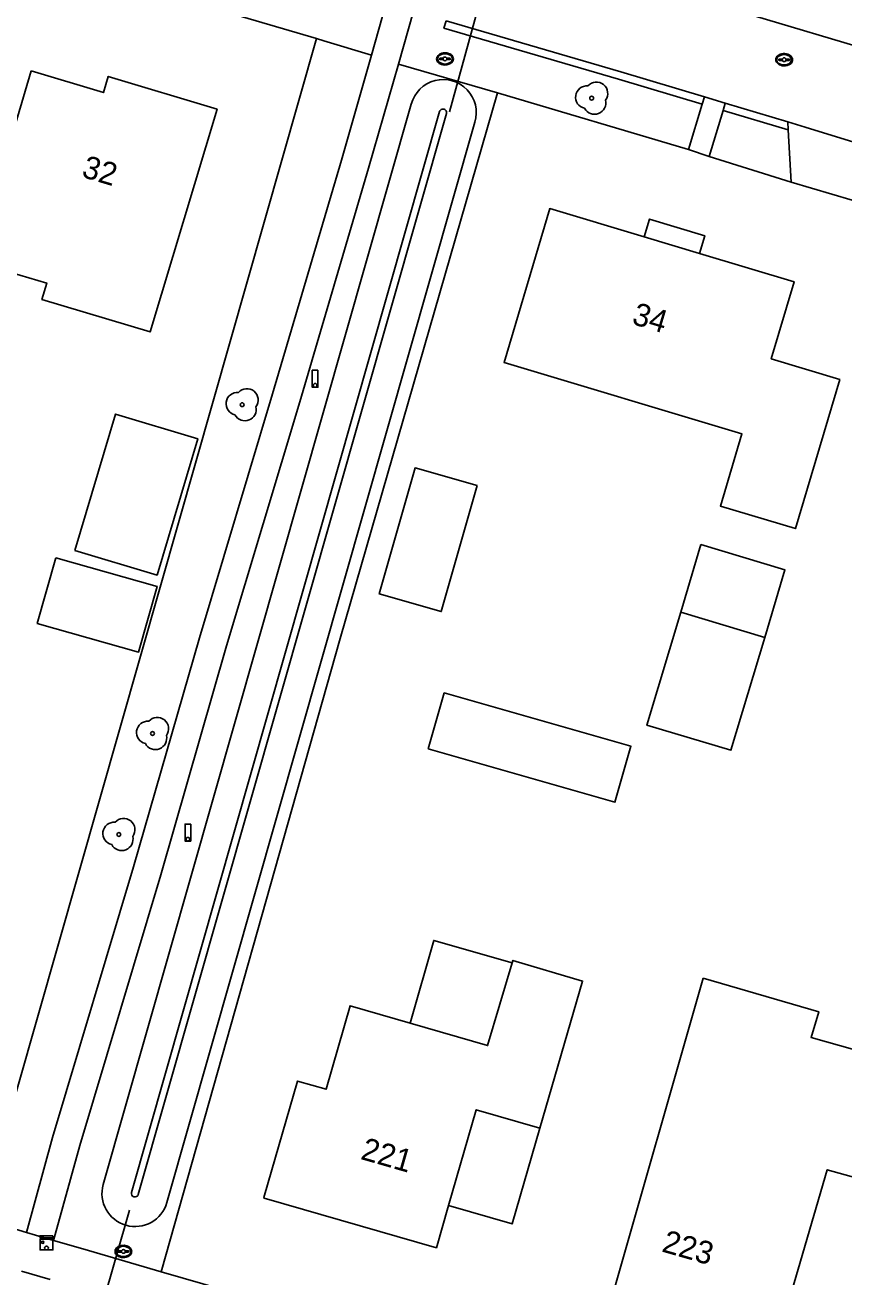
# Model space of a CAD drawing. Extents: x 194485 to 197793, y 468269 to 470822.
# Drawn here: x 197703 to 197746.3, y 468411.2 to 468477.4 of the extents above; entities that cross this region are included whole.
import ezdxf

# ---------------------------------------------------------------- set-up
doc = ezdxf.new("R2010")
doc.units = 0
for name, color, linetype in [('BGT grensvlak begroeid terreindeel', 7, 'Continuous'), ('BGT grensvlak begroeid terreindeel LR', 7, 'Continuous'), ('BGT grensvlak gebouwinstallatie plus 1', 7, 'Continuous'), ('BGT grensvlak onbegroeid terreindeel', 7, 'Continuous'), ('BGT grensvlak ondersteunend wegdeel', 7, 'Continuous'), ('BGT grensvlak overig bouwwerk', 7, 'Continuous'), ('BGT grensvlak pand op maaiveld', 7, 'Continuous'), ('BGT grensvlak waterdeel', 7, 'Continuous'), ('BGT grensvlak wegdeel', 7, 'Continuous'), ('BGT lijnelement kunstwerkdeel uitbreiding populatie duiker', 7, 'Continuous'), ('BGT puntobject kast telecom kast', 7, 'Continuous'), ('BGT puntobject paal lichtmast', 7, 'Continuous'), ('BGT puntobject put inspectie- rioolput', 7, 'Continuous'), ('BGT puntobject vegetatieobject boom', 7, 'Continuous'), ('BGT tekst huisnummerreeks', 7, 'Continuous')]:
    doc.layers.add(name, color=color, linetype=linetype)

msp = doc.modelspace()

# ---------------------------------------------------------------- linework, layer by layer
at = {"layer": 'BGT grensvlak begroeid terreindeel'}
for p, q in [((197723.45, 468473.241), (197707.165, 468416.087)), ((197710.531, 468415.128), (197726.816, 468472.282))]:
    msp.add_line(p, q, dxfattribs=at)
for centre, start, end in [((197725.139, 468472.784), 343.32224, 164.87242), ((197708.848, 468415.608), 164.10858, 344.08607)]:
    msp.add_arc(centre, 1.75, start, end, dxfattribs=at)
at = {"layer": 'BGT grensvlak begroeid terreindeel LR'}
msp.add_line((197722.77, 468475.356), (197728.001, 468473.838), dxfattribs=at)
msp.add_lwpolyline([(197718.437, 468476.708), (197718.835, 468476.591), (197721.344, 468475.824)], dxfattribs=at)
at = {"layer": 'BGT grensvlak gebouwinstallatie plus 1'}
for points in [[(197738.685, 468465.337), (197738.964, 468466.273), (197736.048, 468467.151), (197735.767, 468466.21)], [(197705.659, 468449.621), (197707.816, 468456.836), (197712.164, 468455.536), (197710.007, 468448.321), (197705.659, 468449.621)], [(197704.656, 468449.236), (197710.016, 468447.718), (197709.032, 468444.244), (197703.672, 468445.762), (197704.656, 468449.236)], [(197737.692, 468446.355), (197735.906, 468440.378), (197740.347, 468439.051), (197742.133, 468445.028)], [(197724.348, 468439.125), (197734.216, 468436.303), (197735.063, 468439.267), (197725.195, 468442.089), (197724.348, 468439.125)], [(197723.386, 468424.617), (197724.639, 468428.994), (197728.782, 468427.807)], [(197730.239, 468419.068), (197728.777, 468413.996), (197725.423, 468414.966)]]:
    msp.add_lwpolyline(points, dxfattribs=at)
at = {"layer": 'BGT grensvlak onbegroeid terreindeel'}
for p, q in [((197705.132, 468480.622), (197718.437, 468476.708)), ((197718.437, 468476.708), (197710.201, 468447.8)), ((197719.691, 468444.968), (197728.001, 468473.838)), ((197728.001, 468473.838), (197738.114, 468470.837)), ((197739.203, 468470.469), (197743.532, 468469.104)), ((197700.649, 468414.278), (197710.201, 468447.8)), ((197710.222, 468411.467), (197719.691, 468444.968))]:
    msp.add_line(p, q, dxfattribs=at)
at = {"layer": 'BGT grensvlak ondersteunend wegdeel'}
msp.add_line((197739.931, 468472.904), (197743.374, 468471.875), dxfattribs=at)
msp.add_lwpolyline([(197738.83, 468473.233), (197734.412, 468474.556), (197725.176, 468477.257), (197725.288, 468477.641)], dxfattribs=at)
at = {"layer": 'BGT grensvlak overig bouwwerk'}
msp.add_lwpolyline([(197726.934, 468453.061), (197725.038, 468446.395), (197721.754, 468447.329), (197723.65, 468453.995), (197726.934, 468453.061)], dxfattribs=at)
at = {"layer": 'BGT grensvlak pand op maaiveld'}
for p, q in [((197738.685, 468465.337), (197735.767, 468466.21)), ((197738.762, 468449.935), (197737.692, 468446.355)), ((197742.133, 468445.028), (197737.692, 468446.355))]:
    msp.add_line(p, q, dxfattribs=at)
for points in [[(197703.362, 468474.99), (197707.173, 468473.844), (197707.427, 468474.699), (197713.184, 468472.967), (197709.637, 468461.187), (197703.922, 468462.908), (197704.177, 468463.765), (197700.353, 468464.901), (197703.362, 468474.99)], [(197738.685, 468465.337), (197743.688, 468463.838), (197742.479, 468459.769), (197746.101, 468458.664), (197743.761, 468450.777), (197739.796, 468451.972), (197740.928, 468455.8), (197728.359, 468459.566), (197730.774, 468467.706), (197735.767, 468466.21)], [(197742.133, 468445.028), (197743.202, 468448.608), (197738.762, 468449.935)], [(197738.88, 468427.004), (197744.991, 468425.226), (197744.588, 468423.858), (197746.901, 468423.199), (197748.422, 468428.457), (197752.563, 468427.284), (197749.375, 468415.761), (197745.439, 468416.866), (197743.198, 468409.195), (197740.604, 468409.973), (197740.055, 468408.032), (197733.965, 468409.78), (197738.88, 468427.004)], [(197728.782, 468427.807), (197727.479, 468423.43), (197723.386, 468424.617)], [(197730.239, 468419.068), (197730.247, 468419.066), (197732.502, 468426.847), (197728.82, 468427.935), (197728.782, 468427.807)], [(197723.386, 468424.617), (197720.214, 468425.536), (197718.948, 468421.118), (197717.441, 468421.553), (197715.65, 468415.399), (197715.672, 468415.354), (197724.779, 468412.737), (197725.423, 468414.966)], [(197725.423, 468414.966), (197726.888, 468420.034), (197730.239, 468419.068)]]:
    msp.add_lwpolyline(points, dxfattribs=at)
at = {"layer": 'BGT grensvlak waterdeel'}
for p, q in [((197724.946, 468472.837), (197708.655, 468415.663)), ((197709.018, 468415.559), (197725.309, 468472.733))]:
    msp.add_line(p, q, dxfattribs=at)
for centre, start, end in [((197725.128, 468472.788), 343.19755, 164.82828), ((197708.837, 468415.611), 164.03141, 343.99443)]:
    msp.add_arc(centre, 0.189, start, end, dxfattribs=at)
at = {"layer": 'BGT grensvlak wegdeel'}
for p, q in [((197722.129, 468478.574), (197721.344, 468475.824)), ((197723.568, 468478.149), (197722.77, 468475.356)), ((197738.945, 468473.617), (197738.83, 468473.233)), ((197738.945, 468473.617), (197740.046, 468473.287)), ((197739.931, 468472.904), (197740.046, 468473.287)), ((197740.046, 468473.287), (197743.35, 468472.298)), ((197738.83, 468473.233), (197738.114, 468470.837)), ((197739.203, 468470.469), (197739.931, 468472.904)), ((197743.35, 468472.298), (197743.374, 468471.875)), ((197743.532, 468469.104), (197743.374, 468471.875)), ((197738.114, 468470.837), (197739.203, 468470.469)), ((197748.842, 468467.529), (197743.532, 468469.104)), ((197703.103, 468413.552), (197700.649, 468414.278)), ((197704.542, 468413.127), (197703.103, 468413.552)), ((197702.839, 468411.504), (197704.358, 468411.053))]:
    msp.add_line(p, q, dxfattribs=at)
for points in [[(197740.091, 468478.343), (197749.095, 468475.671), (197753.621, 468474.317)], [(197725.288, 468477.641), (197734.525, 468474.94), (197738.945, 468473.617)], [(197721.344, 468475.824), (197719.756, 468470.264), (197716.112, 468457.914), (197712.246, 468445.005), (197708.767, 468432.883), (197704.478, 468418.561), (197703.103, 468413.552)], [(197722.77, 468475.356), (197721.196, 468469.846), (197717.55, 468457.487), (197713.686, 468444.583), (197710.206, 468432.461), (197705.92, 468418.147), (197704.542, 468413.127)], [(197750.745, 468470.019), (197744.273, 468472.022), (197743.35, 468472.298)], [(197710.222, 468411.467), (197706.077, 468412.673), (197704.542, 468413.127)], [(197729.087, 468405.953), (197721.656, 468408.092), (197713.593, 468410.487), (197710.222, 468411.467)]]:
    msp.add_lwpolyline(points, dxfattribs=at)
at = {"layer": 'BGT lijnelement kunstwerkdeel uitbreiding populatie duiker'}
for p, q in [((197725.478, 468472.819), (197729.255, 468486.677)), ((197704.699, 468401.239), (197708.55, 468414.725))]:
    msp.add_line(p, q, dxfattribs=at)
at = {"layer": 'BGT puntobject kast telecom kast'}
msp.add_lwpolyline([(197704.502, 468413.37), (197703.826, 468413.37), (197703.826, 468413.269), (197704.502, 468413.269)], close=True, dxfattribs=at)
msp.add_lwpolyline([(197704.164, 468412.622), (197704.502, 468412.622), (197704.502, 468413.196), (197703.826, 468413.196), (197703.826, 468412.622), (197704.164, 468412.622)], dxfattribs=at)
for centre, radius in [((197703.968, 468413.027), 0.0607), ((197704.164, 468412.722), 0.1)]:
    msp.add_circle(centre, radius, dxfattribs=at)
for start, end in [(0, 180), (180, 0)]:
    msp.add_arc((197704.164, 468412.722), 0.1, start, end, dxfattribs=at)
at = {"layer": 'BGT puntobject paal lichtmast'}
for points in [[(197718.515, 468459.157), (197718.215, 468459.157), (197718.215, 468458.257), (197718.365, 468458.257)], [(197718.365, 468458.257), (197718.515, 468458.257), (197718.515, 468459.157)], [(197711.791, 468435.148), (197711.491, 468435.148), (197711.491, 468434.248), (197711.641, 468434.248)], [(197711.641, 468434.248), (197711.791, 468434.248), (197711.791, 468435.148)]]:
    msp.add_lwpolyline(points, dxfattribs=at)
for centre, start, end in [((197718.365, 468458.357), 0, 180), ((197718.365, 468458.357), 0, 180), ((197718.365, 468458.357), 180, 0), ((197718.365, 468458.357), 180, 270), ((197718.365, 468458.357), 270, 0), ((197711.641, 468434.348), 0, 180), ((197711.641, 468434.348), 0, 180), ((197711.641, 468434.348), 180, 0), ((197711.641, 468434.348), 180, 270), ((197711.641, 468434.348), 270, 0)]:
    msp.add_arc(centre, 0.1, start, end, dxfattribs=at)
at = {"layer": 'BGT puntobject put inspectie- rioolput'}
for p, q in [((197725.138, 468475.666), (197724.981, 468475.666)), ((197724.981, 468475.59), (197725.138, 468475.59)), ((197725.481, 468475.666), (197725.324, 468475.666)), ((197725.324, 468475.59), (197725.481, 468475.59)), ((197743.07, 468475.622), (197742.913, 468475.622)), ((197742.913, 468475.547), (197743.07, 468475.547)), ((197743.413, 468475.622), (197743.256, 468475.622)), ((197743.256, 468475.547), (197743.413, 468475.547)), ((197708.134, 468412.58), (197707.977, 468412.58)), ((197707.977, 468412.506), (197708.134, 468412.506)), ((197708.477, 468412.58), (197708.32, 468412.58)), ((197708.32, 468412.506), (197708.477, 468412.506))]:
    msp.add_line(p, q, dxfattribs=at)
for centre, radius, start, end in [((197724.981, 468475.628), 0.0375, 90, 270), ((197725.231, 468475.628), 0.1, 0, 180), ((197725.231, 468475.628), 0.1, 157.97569, 180), ((197725.231, 468475.628), 0.1, 180, 202.02431), ((197725.231, 468475.628), 0.1, 180, 0), ((197725.231, 468475.628), 0.1, 0, 22.02431), ((197725.231, 468475.628), 0.1, 337.97569, 0), ((197725.481, 468475.628), 0.0375, 270, 90), ((197742.913, 468475.584), 0.0375, 90, 270), ((197743.163, 468475.584), 0.1, 0, 180), ((197743.163, 468475.584), 0.1, 157.97569, 180), ((197743.163, 468475.584), 0.1, 180, 202.02431), ((197743.163, 468475.584), 0.1, 180, 0), ((197743.163, 468475.584), 0.1, 0, 22.02431), ((197743.163, 468475.584), 0.1, 337.97569, 0), ((197743.413, 468475.584), 0.0375, 270, 90), ((197707.977, 468412.543), 0.0375, 90, 270), ((197708.227, 468412.543), 0.1, 0, 180), ((197708.227, 468412.543), 0.1, 157.97569, 180), ((197708.227, 468412.543), 0.1, 180, 202.02431), ((197708.227, 468412.543), 0.1, 180, 0), ((197708.227, 468412.543), 0.1, 0, 22.02431), ((197708.227, 468412.543), 0.1, 337.97569, 0), ((197708.477, 468412.543), 0.0375, 270, 90)]:
    msp.add_arc(centre, radius, start, end, dxfattribs=at)
for centre in [(197725.231, 468475.628), (197743.163, 468475.584), (197708.227, 468412.543)]:
    msp.add_ellipse(centre, major_axis=(0.392, 0), ratio=0.689655, dxfattribs=at)
for points in [[(197725.673, 468475.628), (197725.673, 468475.671), (197725.661, 468475.715), (197725.595, 468475.829), (197725.514, 468475.886), (197725.322, 468475.951), (197725.212, 468475.957), (197725.009, 468475.916), (197724.918, 468475.869), (197724.815, 468475.752), (197724.79, 468475.692), (197724.788, 468475.57), (197724.812, 468475.509), (197724.896, 468475.41), (197724.955, 468475.371), (197725.134, 468475.303), (197725.268, 468475.296), (197725.501, 468475.358), (197725.601, 468475.427), (197725.664, 468475.552), (197725.673, 468475.59), (197725.673, 468475.628)], [(197743.605, 468475.584), (197743.605, 468475.627), (197743.593, 468475.671), (197743.527, 468475.785), (197743.446, 468475.842), (197743.254, 468475.907), (197743.144, 468475.913), (197742.941, 468475.872), (197742.85, 468475.825), (197742.747, 468475.708), (197742.722, 468475.648), (197742.72, 468475.526), (197742.744, 468475.465), (197742.828, 468475.366), (197742.887, 468475.327), (197743.066, 468475.259), (197743.2, 468475.252), (197743.433, 468475.314), (197743.533, 468475.383), (197743.596, 468475.508), (197743.605, 468475.546), (197743.605, 468475.584)], [(197708.669, 468412.543), (197708.669, 468412.586), (197708.657, 468412.63), (197708.591, 468412.744), (197708.51, 468412.801), (197708.318, 468412.866), (197708.208, 468412.872), (197708.005, 468412.831), (197707.914, 468412.784), (197707.811, 468412.667), (197707.786, 468412.607), (197707.784, 468412.485), (197707.808, 468412.424), (197707.892, 468412.325), (197707.951, 468412.286), (197708.13, 468412.218), (197708.264, 468412.211), (197708.497, 468412.273), (197708.597, 468412.342), (197708.66, 468412.467), (197708.669, 468412.505), (197708.669, 468412.543)]]:
    msp.add_open_spline(points, degree=3, dxfattribs=at)
at = {"layer": 'BGT puntobject vegetatieobject boom'}
for centre in [(197732.986, 468473.55), (197714.507, 468457.335), (197709.77, 468439.942), (197707.99, 468434.6)]:
    msp.add_circle(centre, 0.1, dxfattribs=at)
for centre, radius, start, end in [((197732.736, 468473.6), 0.6, 85.13702, 257.75442), ((197733.236, 468473.8), 0.6, 323.54458, 138.4658), ((197733.136, 468473.3), 0.6, 208.50578, 13.83556), ((197732.986, 468473.55), 0.1, 0, 180), ((197732.986, 468473.55), 0.1, 180, 0), ((197714.757, 468457.585), 0.6, 323.54458, 138.4658), ((197714.257, 468457.385), 0.6, 85.13702, 257.75442), ((197714.507, 468457.335), 0.1, 0, 180), ((197714.657, 468457.085), 0.6, 208.50578, 13.83556), ((197714.507, 468457.335), 0.1, 180, 0), ((197710.02, 468440.192), 0.6, 323.54458, 138.4658), ((197709.52, 468439.992), 0.6, 85.13702, 257.75442), ((197709.92, 468439.692), 0.6, 208.50578, 13.83556), ((197709.77, 468439.942), 0.1, 0, 180), ((197709.77, 468439.942), 0.1, 180, 0), ((197707.74, 468434.65), 0.6, 85.13702, 257.75442), ((197708.24, 468434.85), 0.6, 323.54458, 138.4658), ((197708.14, 468434.35), 0.6, 208.50578, 13.83556), ((197707.99, 468434.6), 0.1, 0, 180), ((197707.99, 468434.6), 0.1, 180, 0)]:
    msp.add_arc(centre, radius, start, end, dxfattribs=at)

# ---------------------------------------------------------------- texts
at = {"layer": 'BGT tekst huisnummerreeks'}
for s, rotation, p in [('32', 343.3, (197705.969, 468469.401)), ('34', 343.3, (197735.057, 468461.621)), ('221', 344, (197720.72, 468417.44)), ('223', 344, (197736.641, 468412.549))]:
    msp.add_text(s, height=1.2, rotation=rotation, dxfattribs=at).set_placement(p)

doc.saveas('drawing.dxf')
